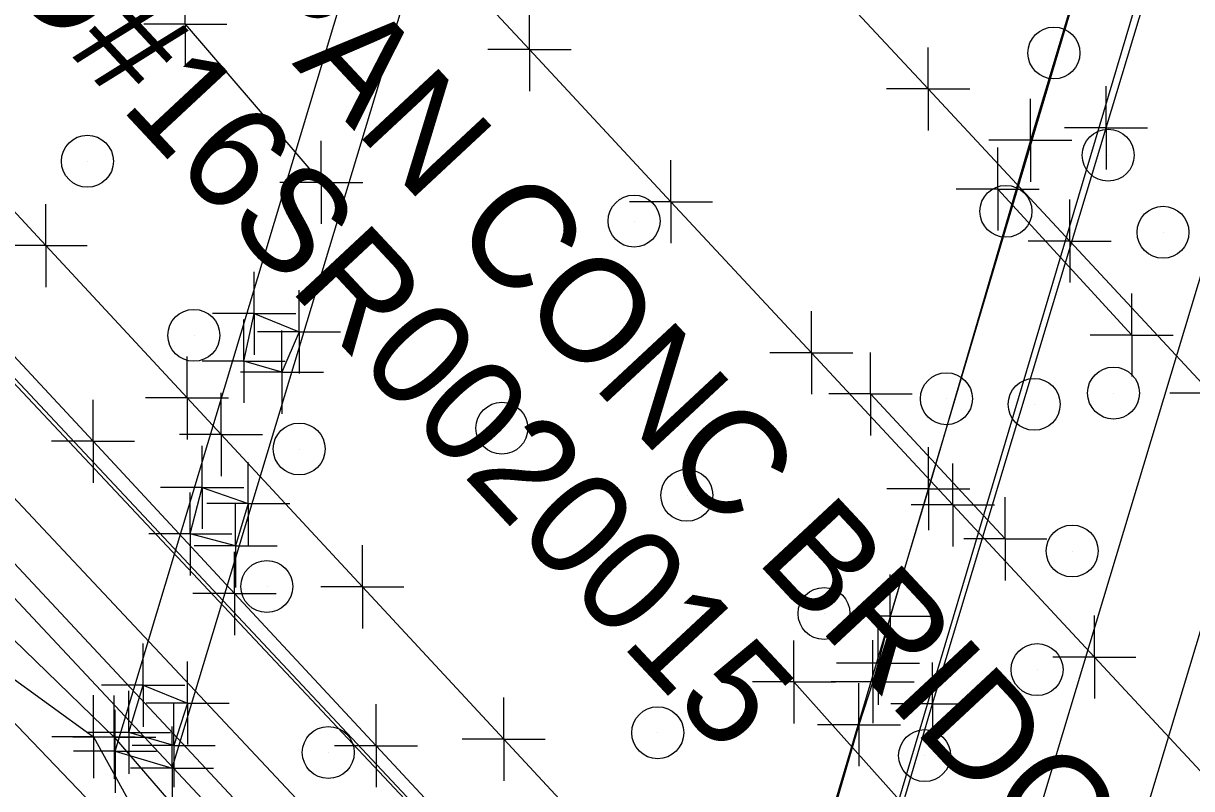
# Model space of a CAD drawing. Extents: x 0 to 1944463, y 0 to 420651.
# Drawn here: x 1943108.3 to 1943164.5, y 417501.3 to 417538.1 of the extents above; entities that cross this region are included whole.
import ezdxf

# ---------------------------------------------------------------- set-up
doc = ezdxf.new("R2010")
doc.units = 0
for name, color, linetype in [('SUR - DRG - Bridge Deck', 7, 'Continuous'), ('SUR - DRG - Bridges', 7, 'Continuous'), ('SUR - DRG - Bridges - Points - Locators', 7, 'Continuous'), ('SUR - DRG - Bridges Text', 7, 'Continuous'), ('SUR - DTM - Breaklines', 7, 'Continuous'), ('SUR - DTM - Breaklines - Points - Locators', 7, 'Continuous'), ('SUR - DTM - Spot Points - Locators', 7, 'Continuous'), ('SUR - NON-TRAN - Features', 7, 'Continuous'), ('SUR - NON-TRAN - Features - Points - Locators', 7, 'Continuous'), ('SUR - TR-CTRL - Pavement Marking', 7, 'Continuous'), ('SUR - TR-CTRL - Pavement Marking - Points - Locators', 7, 'Continuous'), ('SUR - TRAN - Features', 7, 'Continuous'), ('SUR - TRAN - Railroads', 7, 'Continuous'), ('SUR - UTL - Fiber Optic Cable (Underground)', 7, 'Continuous'), ('SUR - UTL - Overhead Wire Crossings', 7, 'Continuous')]:
    doc.layers.add(name, color=color, linetype=linetype)

msp = doc.modelspace()

# ---------------------------------------------------------------- linework, layer by layer
at = {"layer": 'SUR - DRG - Bridge Deck'}
for points in [[(1943196.956, 417425.713), (1943166.839, 417457.989), (1943131.763, 417495.586), (1943090.286, 417539.864)], [(1943196.879, 417425.529), (1943166.547, 417457.994), (1943131.643, 417495.52), (1943090.152, 417539.699)], [(1943194.852, 417419.061), (1943162.692, 417453.577), (1943127.403, 417491.232), (1943088.362, 417533.062)]]:
    msp.add_lwpolyline(points, dxfattribs=at)
at = {"layer": 'SUR - DRG - Bridges'}
for p, q in [((1943112.74, 417503.1), (1943141.32, 417598.06)), ((1943139.77, 417475), (1943167.82, 417569.44)), ((1943119.43, 417524.18), (1943121.59, 417523.29)), ((1943116.93, 417515.8), (1943119.15, 417515.02)), ((1943114.09, 417506.28), (1943116.23, 417505.42))]:
    msp.add_line(p, q, dxfattribs=at)
msp.add_lwpolyline([(1943194.586, 417417.65), (1943160.612, 417454.166), (1943126.96, 417490.097), (1943087.359, 417532.419), (1943088.24, 417533.281), (1943102.062, 417579.551), (1943115.41, 417624.415), (1943114.938, 417624.906), (1943115.852, 417625.619), (1943152.828, 417586.155), (1943187.702, 417548.755), (1943222.943, 417511.078), (1943222.064, 417510.2)], close=True, dxfattribs=at)
for points in [[(1943112.74, 417503.1), (1943115.48, 417502.29), (1943144.12, 417597.06), (1943141.32, 417598.06)], [(1943139.77, 417475), (1943142.55, 417474.16), (1943170.68, 417568.71), (1943167.82, 417569.44)], [(1943121.59, 417523.29), (1943120.77, 417521.35), (1943118.93, 417521.88), (1943119.43, 417524.18)], [(1943119.15, 417515.02), (1943118.54, 417512.99), (1943116.36, 417513.56), (1943116.93, 417515.8)], [(1943116.23, 417505.42), (1943115.56, 417503.38), (1943113.4, 417504.01), (1943114.09, 417506.28)]]:
    msp.add_lwpolyline(points, dxfattribs=at)
at = {"layer": 'SUR - DRG - Bridges - Points - Locators'}
for p, q in [((1943119.43, 417524.18), (1943119.43, 417526.18)), ((1943121.59, 417523.29), (1943121.59, 417525.29)), ((1943119.43, 417524.18), (1943117.43, 417524.18)), ((1943119.43, 417524.18), (1943121.43, 417524.18)), ((1943119.43, 417524.18), (1943119.43, 417522.18)), ((1943118.93, 417521.88), (1943118.93, 417523.88)), ((1943121.59, 417523.29), (1943119.59, 417523.29)), ((1943120.77, 417521.35), (1943120.77, 417523.35)), ((1943121.59, 417523.29), (1943123.59, 417523.29)), ((1943121.59, 417523.29), (1943121.59, 417521.29)), ((1943118.93, 417521.88), (1943116.93, 417521.88)), ((1943118.93, 417521.88), (1943120.93, 417521.88)), ((1943118.93, 417521.88), (1943118.93, 417519.88)), ((1943120.77, 417521.35), (1943118.77, 417521.35)), ((1943120.77, 417521.35), (1943122.77, 417521.35)), ((1943120.77, 417521.35), (1943120.77, 417519.35)), ((1943116.93, 417515.8), (1943116.93, 417517.8)), ((1943119.15, 417515.02), (1943119.15, 417517.02)), ((1943116.93, 417515.8), (1943114.93, 417515.8)), ((1943116.93, 417515.8), (1943118.93, 417515.8)), ((1943116.93, 417515.8), (1943116.93, 417513.8)), ((1943116.36, 417513.56), (1943116.36, 417515.56)), ((1943119.15, 417515.02), (1943117.15, 417515.02)), ((1943118.54, 417512.99), (1943118.54, 417514.99)), ((1943119.15, 417515.02), (1943121.15, 417515.02)), ((1943119.15, 417515.02), (1943119.15, 417513.02)), ((1943116.36, 417513.56), (1943114.36, 417513.56)), ((1943116.36, 417513.56), (1943118.36, 417513.56)), ((1943116.36, 417513.56), (1943116.36, 417511.56)), ((1943118.54, 417512.99), (1943116.54, 417512.99)), ((1943118.54, 417512.99), (1943120.54, 417512.99)), ((1943118.54, 417512.99), (1943118.54, 417510.99)), ((1943114.09, 417506.28), (1943114.09, 417508.28)), ((1943116.23, 417505.42), (1943116.23, 417507.42)), ((1943114.09, 417506.28), (1943112.09, 417506.28)), ((1943114.09, 417506.28), (1943116.09, 417506.28)), ((1943114.09, 417506.28), (1943114.09, 417504.28)), ((1943113.4, 417504.01), (1943113.4, 417506.01)), ((1943112.74, 417503.1), (1943112.74, 417505.1)), ((1943116.23, 417505.42), (1943114.23, 417505.42)), ((1943115.56, 417503.38), (1943115.56, 417505.38)), ((1943116.23, 417505.42), (1943118.23, 417505.42)), ((1943116.23, 417505.42), (1943116.23, 417503.42)), ((1943113.4, 417504.01), (1943111.4, 417504.01)), ((1943113.4, 417504.01), (1943115.4, 417504.01)), ((1943113.4, 417504.01), (1943113.4, 417502.01)), ((1943115.48, 417502.29), (1943115.48, 417504.29)), ((1943115.56, 417503.38), (1943113.56, 417503.38)), ((1943115.56, 417503.38), (1943117.56, 417503.38)), ((1943115.56, 417503.38), (1943115.56, 417501.38)), ((1943112.74, 417503.1), (1943110.74, 417503.1)), ((1943112.74, 417503.1), (1943114.74, 417503.1)), ((1943112.74, 417503.1), (1943112.74, 417501.1)), ((1943115.48, 417502.29), (1943113.48, 417502.29)), ((1943115.48, 417502.29), (1943117.48, 417502.29)), ((1943115.48, 417502.29), (1943115.48, 417500.29))]:
    msp.add_line(p, q, dxfattribs=at)
at = {"layer": 'SUR - DTM - Breaklines'}
for points in [[(1943142.38, 417473.58), (1943147.7, 417490.61), (1943152.07, 417505.38), (1943160.42, 417533.11), (1943165.4, 417549.61), (1943168.57, 417560.43), (1943168.06, 417562.21)], [(1943165.27, 417560.78), (1943162.9, 417552.89), (1943160.48, 417544.81), (1943156.78, 417532.51), (1943151.87, 417515.74), (1943150.03, 417509.61), (1943149.45, 417507.34), (1943149.19, 417506.45), (1943148.53, 417504.38), (1943145.3, 417493.3), (1943142.86, 417485.38), (1943140.02, 417476.49)], [(1943105.195, 417508.515), (1943111.704, 417503.802), (1943121.367, 417486.246), (1943120.129, 417482.076), (1943117.197, 417482.898)]]:
    msp.add_lwpolyline(points, dxfattribs=at)
at = {"layer": 'SUR - DTM - Breaklines - Points - Locators'}
for p, q in [((1943160.42, 417533.11), (1943160.42, 417535.11)), ((1943156.78, 417532.51), (1943156.78, 417534.51)), ((1943160.42, 417533.11), (1943158.42, 417533.11)), ((1943160.42, 417533.11), (1943162.42, 417533.11)), ((1943160.42, 417533.11), (1943160.42, 417531.11)), ((1943156.78, 417532.51), (1943154.78, 417532.51)), ((1943156.78, 417532.51), (1943158.78, 417532.51)), ((1943156.78, 417532.51), (1943156.78, 417530.51)), ((1943151.87, 417515.74), (1943151.87, 417517.74)), ((1943151.87, 417515.74), (1943149.87, 417515.74)), ((1943151.87, 417515.74), (1943153.87, 417515.74)), ((1943151.87, 417515.74), (1943151.87, 417513.74)), ((1943150.03, 417509.61), (1943150.03, 417511.61)), ((1943150.03, 417509.61), (1943148.03, 417509.61)), ((1943150.03, 417509.61), (1943152.03, 417509.61)), ((1943150.03, 417509.61), (1943150.03, 417507.61)), ((1943149.45, 417507.34), (1943149.45, 417509.34)), ((1943149.19, 417506.45), (1943149.19, 417508.45)), ((1943149.45, 417507.34), (1943147.45, 417507.34)), ((1943149.45, 417507.34), (1943151.45, 417507.34)), ((1943149.45, 417507.34), (1943149.45, 417505.34)), ((1943152.07, 417505.38), (1943152.07, 417507.38)), ((1943149.19, 417506.45), (1943147.19, 417506.45)), ((1943148.53, 417504.38), (1943148.53, 417506.38)), ((1943149.19, 417506.45), (1943151.19, 417506.45)), ((1943149.19, 417506.45), (1943149.19, 417504.45)), ((1943111.704, 417503.802), (1943111.704, 417505.802)), ((1943152.07, 417505.38), (1943150.07, 417505.38)), ((1943152.07, 417505.38), (1943154.07, 417505.38)), ((1943152.07, 417505.38), (1943152.07, 417503.38)), ((1943148.53, 417504.38), (1943146.53, 417504.38)), ((1943148.53, 417504.38), (1943150.53, 417504.38)), ((1943148.53, 417504.38), (1943148.53, 417502.38)), ((1943111.704, 417503.802), (1943109.704, 417503.802)), ((1943111.704, 417503.802), (1943113.704, 417503.802)), ((1943111.704, 417503.802), (1943111.704, 417501.802))]:
    msp.add_line(p, q, dxfattribs=at)
at = {"layer": 'SUR - DTM - Spot Points - Locators'}
for p, q in [((1943157.92, 417536.7), (1943157.92, 417536.7)), ((1943111.42, 417531.49), (1943111.42, 417531.49)), ((1943160.53, 417531.78), (1943160.53, 417531.78)), ((1943137.72, 417528.61), (1943137.72, 417528.61)), ((1943155.61, 417529.08), (1943155.61, 417529.08)), ((1943163.17, 417528.07), (1943163.17, 417528.07)), ((1943116.54, 417523.11), (1943116.54, 417523.11)), ((1943160.79, 417520.33), (1943160.79, 417520.33)), ((1943152.75, 417520.06), (1943152.75, 417520.06)), ((1943156.97, 417519.79), (1943156.97, 417519.79)), ((1943131.36, 417518.64), (1943131.36, 417518.64)), ((1943121.61, 417517.64), (1943121.61, 417517.64)), ((1943140.26, 417515.41), (1943140.26, 417515.41)), ((1943158.8, 417512.73), (1943158.8, 417512.73)), ((1943120.05, 417511.02), (1943120.05, 417511.02)), ((1943146.86, 417509.72), (1943146.86, 417509.72)), ((1943157.11, 417507.02), (1943157.11, 417507.02)), ((1943138.86, 417503.98), (1943138.86, 417503.98)), ((1943123.01, 417503.03), (1943123.01, 417503.03)), ((1943151.7, 417502.88), (1943151.7, 417502.88))]:
    msp.add_line(p, q, dxfattribs=at)
for centre in [(1943157.909, 417536.711), (1943111.409, 417531.501), (1943160.519, 417531.791), (1943155.599, 417529.091), (1943137.709, 417528.621), (1943163.159, 417528.081), (1943116.529, 417523.121), (1943152.739, 417520.071), (1943160.779, 417520.341), (1943156.959, 417519.801), (1943131.349, 417518.651), (1943121.599, 417517.651), (1943140.249, 417515.421), (1943158.789, 417512.741), (1943120.039, 417511.031), (1943146.849, 417509.731), (1943157.099, 417507.031), (1943138.849, 417503.991), (1943122.999, 417503.041), (1943151.689, 417502.891)]:
    msp.add_circle(centre, 1.25, dxfattribs=at)
at = {"layer": 'SUR - NON-TRAN - Features'}
msp.add_lwpolyline([(1943086.223, 417519.551), (1943090.064, 417525.725), (1943112.702, 417503.777), (1943130.807, 417482.773), (1943122.661, 417460.807), (1943114.72, 417440.322), (1943102.838, 417408.53), (1943094.194, 417385.676), (1943046.027, 417394.517), (1942997.483, 417404.117), (1942958.246, 417411.537), (1942930.045, 417417.013), (1942928.533, 417419.967)], dxfattribs=at)
at = {"layer": 'SUR - NON-TRAN - Features - Points - Locators'}
for q in [(1943112.702, 417505.777), (1943110.702, 417503.777), (1943114.702, 417503.777), (1943112.702, 417501.777)]:
    msp.add_line((1943112.702, 417503.777), q, dxfattribs=at)
at = {"layer": 'SUR - TR-CTRL - Pavement Marking'}
for points in [[(1943049.034, 417591.82), (1943055.909, 417584.558), (1943062.785, 417577.297), (1943067.272, 417572.558), (1943074.12, 417565.271), (1943080.969, 417557.985), (1943087.818, 417550.698), (1943089.003, 417549.436), (1943095.803, 417542.105), (1943102.604, 417534.773), (1943109.404, 417527.441), (1943116.204, 417520.109), (1943117.838, 417518.348), (1943124.638, 417511.016), (1943131.439, 417503.684), (1943138.239, 417496.352), (1943145.039, 417489.02), (1943147.729, 417486.12), (1943154.51, 417478.77), (1943161.291, 417471.42), (1943168.072, 417464.071)], [(1943051.102, 417580.476), (1943058.249, 417573.482), (1943065.396, 417566.488), (1943072.543, 417559.494), (1943073.532, 417558.526), (1943080.415, 417551.273), (1943087.299, 417544.019), (1943094.182, 417536.765), (1943098.067, 417532.671), (1943104.874, 417525.345), (1943111.681, 417518.02), (1943118.488, 417510.694), (1943125.295, 417503.368), (1943132.102, 417496.043), (1943135.725, 417492.143), (1943142.532, 417484.817), (1943149.339, 417477.491), (1943156.146, 417470.166), (1943158.866, 417467.239), (1943165.702, 417459.94)], [(1943109.208, 417580.822), (1943116.02, 417573.5), (1943122.831, 417566.179), (1943129.643, 417558.857), (1943136.454, 417551.536), (1943138.234, 417549.623), (1943145.045, 417542.301), (1943151.857, 417534.98), (1943158.668, 417527.659), (1943165.48, 417520.337), (1943171.602, 417513.757), (1943178.432, 417506.453), (1943185.262, 417499.149), (1943192.092, 417491.844), (1943198.922, 417484.54), (1943201.947, 417481.305), (1943208.757, 417473.982), (1943215.567, 417466.659)], [(1943092.328, 417580.219), (1943099.155, 417572.913), (1943105.446, 417566.18), (1943112.254, 417558.855), (1943119.061, 417551.53), (1943125.869, 417544.204), (1943132.676, 417536.879), (1943139.483, 417529.554), (1943146.241, 417522.283), (1943153.048, 417514.958), (1943159.856, 417507.633), (1943166.663, 417500.307), (1943173.47, 417492.982), (1943174.548, 417491.823), (1943181.301, 417484.447), (1943188.054, 417477.072), (1943194.807, 417469.696), (1943199.772, 417464.274)], [(1943116.116, 417538.107), (1943122.663, 417530.484)], [(1943155.204, 417530.162), (1943161.652, 417523.137)], [(1943149.086, 417520.302), (1943155.57, 417513.325)], [(1943145.404, 417506.44), (1943151.833, 417499.234)]]:
    msp.add_lwpolyline(points, dxfattribs=at)
at = {"layer": 'SUR - TR-CTRL - Pavement Marking - Points - Locators'}
for p, q in [((1943116.116, 417538.107), (1943116.116, 417540.107)), ((1943132.676, 417536.879), (1943132.676, 417538.879)), ((1943116.116, 417538.107), (1943114.116, 417538.107)), ((1943116.116, 417538.107), (1943118.116, 417538.107)), ((1943116.116, 417538.107), (1943116.116, 417536.107)), ((1943132.676, 417536.879), (1943130.676, 417536.879)), ((1943132.676, 417536.879), (1943134.676, 417536.879)), ((1943132.676, 417536.879), (1943132.676, 417534.879)), ((1943151.857, 417534.98), (1943151.857, 417536.98)), ((1943151.857, 417534.98), (1943149.857, 417534.98)), ((1943151.857, 417534.98), (1943153.857, 417534.98)), ((1943151.857, 417534.98), (1943151.857, 417532.98)), ((1943122.663, 417530.484), (1943122.663, 417532.484)), ((1943155.204, 417530.162), (1943155.204, 417532.162)), ((1943139.483, 417529.554), (1943139.483, 417531.554)), ((1943122.663, 417530.484), (1943120.663, 417530.484)), ((1943122.663, 417530.484), (1943124.663, 417530.484)), ((1943122.663, 417530.484), (1943122.663, 417528.484)), ((1943155.204, 417530.162), (1943153.204, 417530.162)), ((1943155.204, 417530.162), (1943157.204, 417530.162)), ((1943155.204, 417530.162), (1943155.204, 417528.162)), ((1943139.483, 417529.554), (1943137.483, 417529.554)), ((1943139.483, 417529.554), (1943141.483, 417529.554)), ((1943139.483, 417529.554), (1943139.483, 417527.554)), ((1943158.668, 417527.659), (1943158.668, 417529.659)), ((1943158.668, 417527.659), (1943156.668, 417527.659)), ((1943158.668, 417527.659), (1943160.668, 417527.659)), ((1943158.668, 417527.659), (1943158.668, 417525.659)), ((1943161.652, 417523.137), (1943161.652, 417525.137)), ((1943146.241, 417522.283), (1943146.241, 417524.283)), ((1943161.652, 417523.137), (1943159.652, 417523.137)), ((1943161.652, 417523.137), (1943163.652, 417523.137)), ((1943161.652, 417523.137), (1943161.652, 417521.137)), ((1943146.241, 417522.283), (1943144.241, 417522.283)), ((1943146.241, 417522.283), (1943148.241, 417522.283)), ((1943146.241, 417522.283), (1943146.241, 417520.283)), ((1943149.086, 417520.302), (1943149.086, 417522.302)), ((1943149.086, 417520.302), (1943147.086, 417520.302)), ((1943149.086, 417520.302), (1943151.086, 417520.302)), ((1943149.086, 417520.302), (1943149.086, 417518.302)), ((1943165.48, 417520.337), (1943163.48, 417520.337)), ((1943111.681, 417518.02), (1943111.681, 417520.02)), ((1943111.681, 417518.02), (1943109.681, 417518.02)), ((1943111.681, 417518.02), (1943113.681, 417518.02)), ((1943111.681, 417518.02), (1943111.681, 417516.02)), ((1943153.048, 417514.958), (1943153.048, 417516.958)), ((1943155.57, 417513.325), (1943155.57, 417515.325)), ((1943153.048, 417514.958), (1943151.048, 417514.958)), ((1943153.048, 417514.958), (1943155.048, 417514.958)), ((1943153.048, 417514.958), (1943153.048, 417512.958)), ((1943155.57, 417513.325), (1943153.57, 417513.325)), ((1943155.57, 417513.325), (1943157.57, 417513.325)), ((1943155.57, 417513.325), (1943155.57, 417511.325)), ((1943118.488, 417510.694), (1943118.488, 417512.694)), ((1943118.488, 417510.694), (1943116.488, 417510.694)), ((1943118.488, 417510.694), (1943120.488, 417510.694)), ((1943118.488, 417510.694), (1943118.488, 417508.694)), ((1943159.856, 417507.633), (1943159.856, 417509.633)), ((1943145.404, 417506.44), (1943145.404, 417508.44)), ((1943159.856, 417507.633), (1943157.856, 417507.633)), ((1943159.856, 417507.633), (1943161.856, 417507.633)), ((1943159.856, 417507.633), (1943159.856, 417505.633)), ((1943145.404, 417506.44), (1943143.404, 417506.44)), ((1943145.404, 417506.44), (1943147.404, 417506.44)), ((1943145.404, 417506.44), (1943145.404, 417504.44)), ((1943125.295, 417503.368), (1943125.295, 417505.368)), ((1943125.295, 417503.368), (1943123.295, 417503.368)), ((1943125.295, 417503.368), (1943127.295, 417503.368)), ((1943125.295, 417503.368), (1943125.295, 417501.368))]:
    msp.add_line(p, q, dxfattribs=at)
at = {"layer": 'SUR - TRAN - Features'}
for p, q in [((1943109.404, 417527.441), (1943109.404, 417529.441)), ((1943109.404, 417527.441), (1943107.404, 417527.441)), ((1943109.404, 417527.441), (1943111.404, 417527.441)), ((1943109.404, 417527.441), (1943109.404, 417525.441)), ((1943116.204, 417520.109), (1943116.204, 417522.109)), ((1943117.838, 417518.348), (1943117.838, 417520.348)), ((1943116.204, 417520.109), (1943114.204, 417520.109)), ((1943116.204, 417520.109), (1943118.204, 417520.109)), ((1943116.204, 417520.109), (1943116.204, 417518.109)), ((1943117.838, 417518.348), (1943115.838, 417518.348)), ((1943117.838, 417518.348), (1943119.838, 417518.348)), ((1943117.838, 417518.348), (1943117.838, 417516.348)), ((1943124.638, 417511.016), (1943124.638, 417513.016)), ((1943124.638, 417511.016), (1943122.638, 417511.016)), ((1943124.638, 417511.016), (1943126.638, 417511.016)), ((1943124.638, 417511.016), (1943124.638, 417509.016)), ((1943131.439, 417503.684), (1943131.439, 417505.684)), ((1943131.439, 417503.684), (1943129.439, 417503.684)), ((1943131.439, 417503.684), (1943133.439, 417503.684)), ((1943131.439, 417503.684), (1943131.439, 417501.684))]:
    msp.add_line(p, q, dxfattribs=at)
at = {"layer": 'SUR - TRAN - Railroads'}
for points in [[(1943093.8, 417289.09), (1943099.68, 417308.96), (1943109.47, 417341.69), (1943118.91, 417373.09), (1943128.73, 417405.59), (1943143.71, 417455.42), (1943175.9, 417562.25), (1943188.11, 417602.58), (1943216.37, 417696.61), (1943236.5, 417763.05)], [(1943098.53, 417287.57), (1943104.56, 417307.63), (1943114.3, 417340.28), (1943123.75, 417371.73), (1943133.57, 417404.59), (1943148.36, 417453.81), (1943180.54, 417560.57), (1943192.93, 417601.39), (1943221.1, 417695.23), (1943241.09, 417761.6)]]:
    msp.add_lwpolyline(points, dxfattribs=at)
at = {"layer": 'SUR - UTL - Fiber Optic Cable (Underground)'}
msp.add_lwpolyline([(1943675.935, 416874.811), (1943301.532, 417291.453), (1943229.017, 417377.593), (1943204.769, 417412.08), (1943079.474, 417545.559), (1943001.447, 417611.824), (1942943.851, 417666.04), (1942875.969, 417717.873), (1942785.445, 417773.544), (1942671.047, 417813.855), (1942647.996, 417834.422), (1942364.461, 417940.541)], dxfattribs=at)
at = {"layer": 'SUR - UTL - Overhead Wire Crossings'}
msp.add_lwpolyline([(1943056.401, 417558.259), (1943199.988, 417408.257)], dxfattribs=at)

# ---------------------------------------------------------------- texts
at = {"layer": 'SUR - DRG - Bridges Text'}
for s, p in [('4 SPAN CONC BRIDGE', (1943111.335, 417546.803)), ('ID#16SR0020015', (1943105.849, 417541.688))]:
    msp.add_text(s, height=4.99999, rotation=313, dxfattribs=at).set_placement(p)

doc.saveas('drawing.dxf')
